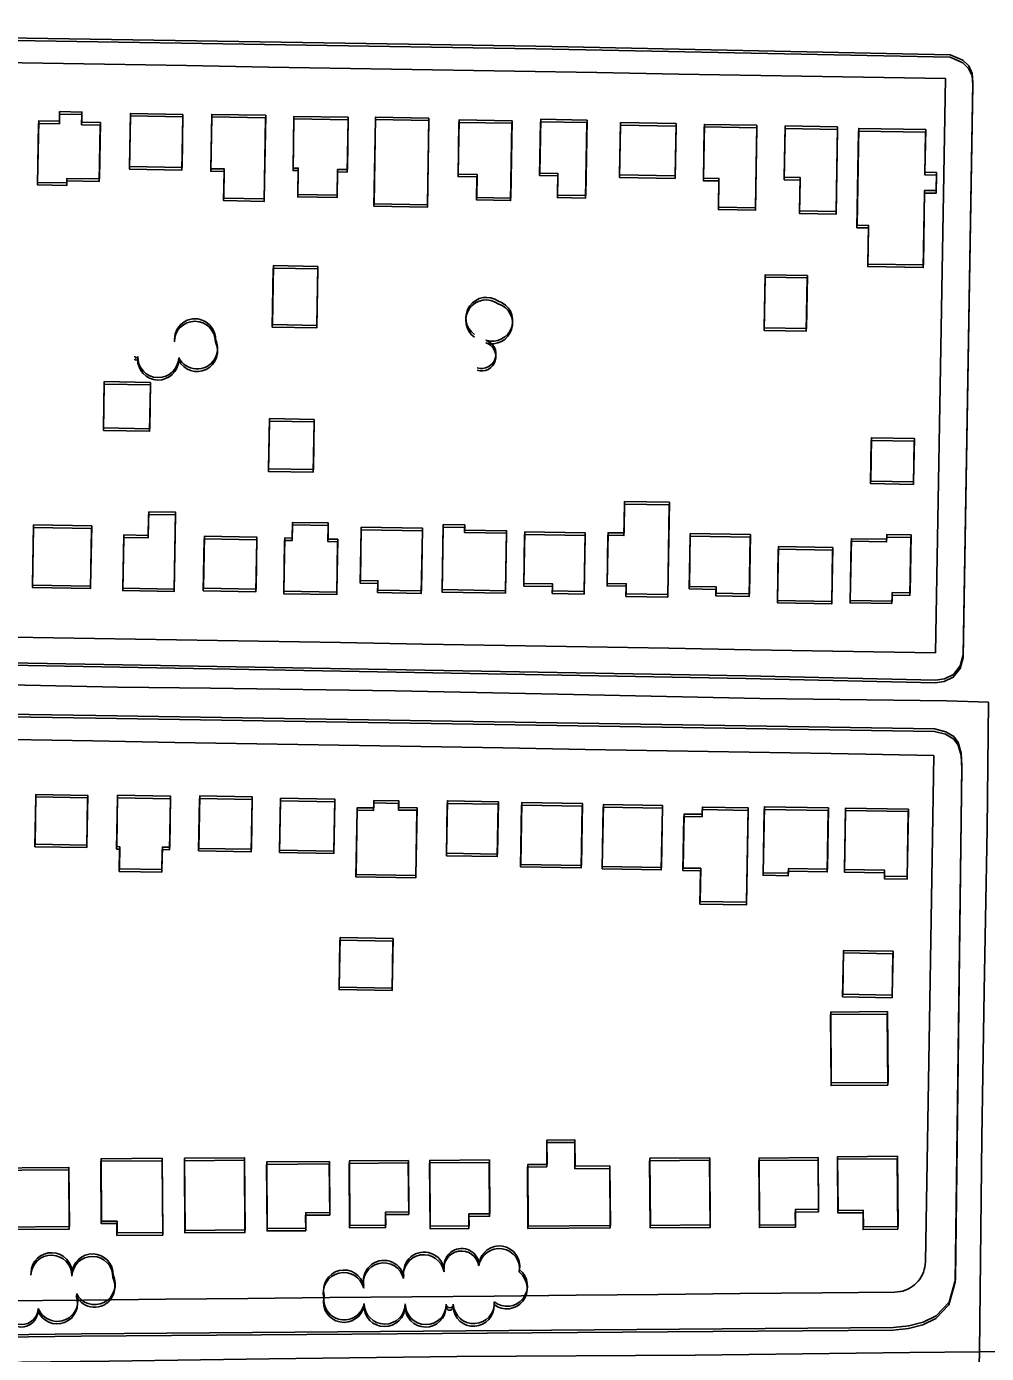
# Model space of a CAD drawing. Extents: x -25029 to 2274964, y -81170 to 687028.
# Drawn here: x 8100 to 8568, y -67376 to -66729 of the extents above; entities that cross this region are included whole.
import ezdxf

# ---------------------------------------------------------------- set-up
doc = ezdxf.new("R2010")
doc.units = 0
for name, color, linetype in [('81911BEA - RW_X_Fee_RW', 7, 'Continuous'), ('BLDG', 7, 'Continuous'), ('GE_X_CL_2000', 7, 'Continuous'), ('ROAD', 7, 'Continuous'), ('TREES', 7, 'Continuous')]:
    doc.layers.add(name, color=color, linetype=linetype)

msp = doc.modelspace()

# ---------------------------------------------------------------- linework, layer by layer
at = {"layer": '81911BEA - RW_X_Fee_RW'}
for p in [(8542.62, -67084.77), (8538.54, -67331.7)]:
    msp.add_line(p, (8540.63, -67204.58), dxfattribs=at)
for points in [[(7528.4, -66737.33), (7578.4, -66738.18), (7618.39, -66738.87), (7658.39, -66739.56), (7698.38, -66740.24), (7738.38, -66740.93), (7778.37, -66741.61), (7818.37, -66742.3), (7858.36, -66742.99), (7898.36, -66743.67), (7938.35, -66744.36), (7978.35, -66745.04), (8018.34, -66745.73), (8058.34, -66746.42), (8098.33, -66747.1), (8138.33, -66747.79)], [(8138.33, -66747.79), (8178.32, -66748.47), (8218.32, -66749.16), (8258.31, -66749.85), (8298.31, -66750.53), (8338.3, -66751.22), (8378.3, -66751.9), (8418.3, -66752.59), (8458.29, -66753.28), (8498.29, -66753.96), (8548.28, -66754.82)], [(8548.28, -66754.82), (8545.71, -66904.8), (8543.48, -67034.78)], [(8133.53, -67027.75), (8093.53, -67027.06), (8053.54, -67026.38), (8013.54, -67025.69), (7973.55, -67025), (7933.55, -67024.32), (7893.56, -67023.63), (7853.56, -67022.95), (7813.57, -67022.26), (7773.57, -67021.57), (7733.58, -67020.89), (7693.58, -67020.2), (7653.59, -67019.52), (7613.59, -67018.83), (7573.6, -67018.14), (7523.6, -67017.29)], [(8543.48, -67034.78), (8493.48, -67033.92), (8453.49, -67033.24), (8413.49, -67032.55), (8373.5, -67031.86), (8333.5, -67031.18), (8293.51, -67030.49), (8253.51, -67029.81), (8213.52, -67029.12), (8173.52, -67028.43), (8133.53, -67027.75)], [(8132.67, -67077.74), (8092.68, -67077.05), (8052.68, -67076.37), (8012.69, -67075.68), (7972.69, -67075), (7932.7, -67074.31), (7892.7, -67073.62), (7852.7, -67072.94), (7812.71, -67072.25), (7772.72, -67071.57), (7732.72, -67070.88), (7692.72, -67070.2), (7652.73, -67069.51), (7612.73, -67068.82), (7572.74, -67068.14), (7522.74, -67067.28)], [(8542.62, -67084.77), (8492.63, -67083.91), (8452.63, -67083.23), (8412.64, -67082.54), (8372.64, -67081.86), (8332.65, -67081.17), (8292.65, -67080.48), (8252.66, -67079.8), (8212.66, -67079.11), (8172.67, -67078.43), (8132.67, -67077.74)], [(8523.69, -67346.45), (8524.97, -67346.38), (8526.25, -67346.2), (8527.5, -67345.92), (8528.73, -67345.53), (8529.91, -67345.03), (8531.05, -67344.43), (8532.14, -67343.74), (8533.16, -67342.96), (8534.11, -67342.09), (8534.98, -67341.15), (8535.77, -67340.13), (8536.47, -67339.05), (8537.08, -67337.92), (8537.58, -67336.73), (8537.98, -67335.51), (8538.28, -67334.26), (8538.46, -67332.99), (8538.54, -67331.7)], [(8128.26, -67350.34), (8168.26, -67349.94), (8208.26, -67349.55), (8248.26, -67349.16), (8288.26, -67348.76), (8328.26, -67348.37), (8368.26, -67347.98), (8388.26, -67347.78), (8408.26, -67347.58), (8448.26, -67347.19), (8488.25, -67346.8), (8523.69, -67346.45)], [(7751.94, -67354.04), (7768.27, -67353.87), (7808.27, -67353.48), (7848.27, -67353.09), (7888.27, -67352.69), (7928.27, -67352.3), (7968.27, -67351.91), (8008.27, -67351.52), (8048.26, -67351.12), (8068.26, -67350.93), (8088.26, -67350.73), (8128.26, -67350.34)]]:
    msp.add_lwpolyline(points, dxfattribs=at)
at = {"layer": 'BLDG'}
for points in [[(8116.44, -66775.61), (8116.52, -66770.92), (8127.37, -66771.11), (8127.29, -66776.11), (8136.38, -66776.27), (8135.91, -66803.75), (8120.09, -66803.48), (8120.05, -66805.66), (8105.8, -66805.42), (8106.32, -66775.43)], [(8116.39, -66776.82), (8116.47, -66772.13), (8127.32, -66772.32), (8127.24, -66777.32), (8136.33, -66777.48), (8135.86, -66804.96), (8120.04, -66804.69), (8120, -66806.87), (8105.75, -66806.63), (8106.27, -66776.64)], [(8176.61, -66773.45), (8176.16, -66799.37), (8150.56, -66798.93), (8151.01, -66773)], [(8176.66, -66772.24), (8176.21, -66798.16), (8150.61, -66797.72), (8151.06, -66771.79)], [(8216.94, -66773.92), (8216.24, -66814.65), (8196.44, -66814.31), (8196.69, -66800.06), (8190.19, -66799.95), (8190.65, -66773.47)], [(8216.99, -66772.7), (8216.29, -66813.43), (8196.49, -66813.09), (8196.74, -66798.84), (8190.24, -66798.73), (8190.7, -66772.25)], [(8257.19, -66774.89), (8256.75, -66800.39), (8251.99, -66800.31), (8251.77, -66812.83), (8232.58, -66812.5), (8232.8, -66799.66), (8230.28, -66799.62), (8230.71, -66774.43)], [(8257.24, -66773.67), (8256.8, -66799.17), (8252.04, -66799.09), (8251.82, -66811.61), (8232.63, -66811.28), (8232.85, -66798.44), (8230.33, -66798.4), (8230.76, -66773.21)], [(8296.51, -66775.25), (8295.78, -66817.51), (8269.76, -66817.07), (8270.49, -66774.8)], [(8296.56, -66774.02), (8295.83, -66816.28), (8269.81, -66815.84), (8270.54, -66773.57)], [(8336.99, -66776.6), (8336.34, -66814.28), (8319.76, -66813.99), (8319.95, -66802.71), (8310.71, -66802.55), (8311.17, -66776.15)], [(8337.04, -66775.37), (8336.39, -66813.05), (8319.81, -66812.76), (8320, -66801.48), (8310.76, -66801.32), (8311.22, -66774.92)], [(8373.54, -66776.23), (8372.91, -66813.07), (8359.18, -66812.83), (8359.37, -66802.24), (8350.5, -66802.09), (8350.96, -66775.84)], [(8373.59, -66774.99), (8372.96, -66811.83), (8359.23, -66811.59), (8359.42, -66801), (8350.55, -66800.85), (8351.01, -66774.6)], [(8416.98, -66777.93), (8416.54, -66803.49), (8389.44, -66803.02), (8389.88, -66777.46)], [(8417.03, -66776.69), (8416.59, -66802.25), (8389.49, -66801.78), (8389.93, -66776.22)], [(8456.42, -66777.55), (8455.72, -66817.77), (8437.68, -66817.45), (8437.92, -66803.45), (8430.36, -66803.32), (8430.81, -66777.11)], [(8456.37, -66778.8), (8455.67, -66819.02), (8437.63, -66818.7), (8437.87, -66804.7), (8430.31, -66804.57), (8430.76, -66778.36)], [(8495.68, -66779.56), (8494.97, -66820.9), (8477.19, -66820.6), (8477.47, -66804.29), (8469.71, -66804.15), (8470.15, -66779.12)], [(8495.73, -66778.31), (8495.02, -66819.65), (8477.24, -66819.35), (8477.52, -66803.04), (8469.76, -66802.9), (8470.2, -66777.87)], [(8538.65, -66780.95), (8538.29, -66801.73), (8543.88, -66801.83), (8543.73, -66810.68), (8538.13, -66810.58), (8537.5, -66846.94), (8510.47, -66846.48), (8510.8, -66827.62), (8505.16, -66827.53), (8505.97, -66780.38)], [(8538.7, -66779.69), (8538.34, -66800.47), (8543.93, -66800.57), (8543.78, -66809.42), (8538.18, -66809.32), (8537.56, -66845.68), (8510.53, -66845.22), (8510.85, -66826.36), (8505.21, -66826.28), (8506.02, -66779.13)], [(8242.37, -66847.59), (8241.85, -66876.38), (8220.17, -66875.99), (8220.69, -66847.2)], [(8242.43, -66846.37), (8241.91, -66875.16), (8220.23, -66874.77), (8220.75, -66845.98)], [(8480.95, -66852.02), (8480.48, -66877.91), (8459.91, -66877.54), (8460.38, -66851.65)], [(8481.01, -66850.77), (8480.54, -66876.66), (8459.97, -66876.29), (8460.44, -66850.4)], [(8160.77, -66904.14), (8160.37, -66926.76), (8137.83, -66926.35), (8138.24, -66903.73)], [(8160.83, -66902.93), (8160.44, -66925.55), (8137.9, -66925.14), (8138.3, -66902.52)], [(8240.61, -66922.16), (8240.17, -66946.68), (8218.33, -66946.29), (8218.77, -66921.76)], [(8240.67, -66920.94), (8240.24, -66945.46), (8218.4, -66945.07), (8218.83, -66920.54)], [(8533.11, -66931.58), (8532.73, -66952.65), (8511.8, -66952.28), (8512.18, -66931.2)], [(8533.18, -66930.32), (8532.8, -66951.39), (8511.87, -66951.02), (8512.25, -66929.94)], [(8391.85, -66962.24), (8391.59, -66977.57), (8383.78, -66977.43), (8383.36, -67002.15), (8392.65, -67002.31), (8392.57, -67007.28), (8412.92, -67007.63), (8413.7, -66962.61)], [(8391.92, -66961), (8391.66, -66976.33), (8383.85, -66976.19), (8383.43, -67000.91), (8392.72, -67001.07), (8392.65, -67006.04), (8413, -67006.39), (8413.77, -66961.37)], [(8159.86, -66967.25), (8159.66, -66978.73), (8147.75, -66978.52), (8147.3, -67004.44), (8172.31, -67004.87), (8172.96, -66967.48)], [(8159.93, -66966.04), (8159.73, -66977.52), (8147.82, -66977.31), (8147.38, -67003.23), (8172.39, -67003.66), (8173.03, -66966.27)], [(8226.26, -66978.74), (8229.92, -66978.8), (8230.06, -66971.17), (8247.47, -66971.47), (8247.34, -66979.29), (8252.1, -66979.37), (8251.66, -67005.16), (8225.82, -67004.72)], [(8132.09, -66974.09), (8131.58, -67003.4), (8103.26, -67002.91), (8103.77, -66973.6)], [(8132.16, -66972.88), (8131.65, -67002.19), (8103.33, -67001.7), (8103.84, -66972.39)], [(8186.64, -67003.3), (8212.26, -67003.74), (8212.68, -66978.38), (8187.06, -66977.94)], [(8226.19, -66979.96), (8229.85, -66980.02), (8229.99, -66972.39), (8247.4, -66972.69), (8247.27, -66980.51), (8252.03, -66980.59), (8251.58, -67006.38), (8225.74, -67005.94)], [(8263.04, -67000.74), (8271.61, -67000.89), (8271.53, -67005.43), (8292.82, -67005.79), (8293.34, -66975.3), (8263.49, -66974.78)], [(8263.11, -66999.52), (8271.68, -66999.66), (8271.61, -67004.2), (8292.9, -67004.56), (8293.41, -66974.07), (8263.56, -66973.56)], [(8333.84, -67005.71), (8334.34, -66976.49), (8313.89, -66976.14), (8313.93, -66973.62), (8303.46, -66973.44), (8302.91, -67005.18)], [(8333.92, -67004.48), (8334.41, -66975.26), (8313.96, -66974.91), (8314, -66972.39), (8303.53, -66972.21), (8302.99, -67003.95)], [(8342.72, -67002.21), (8356.73, -67002.45), (8356.68, -67005.83), (8372.17, -67006.1), (8372.67, -66977.52), (8343.15, -66977.01)], [(8342.79, -67000.98), (8356.8, -67001.21), (8356.76, -67004.59), (8372.25, -67004.86), (8372.74, -66976.28), (8343.22, -66975.78)], [(8423.43, -67003.59), (8436.45, -67003.82), (8436.4, -67007.01), (8452.64, -67007.29), (8453.14, -66978.35), (8423.87, -66977.84)], [(8423.5, -67002.35), (8436.52, -67002.57), (8436.48, -67005.76), (8452.72, -67006.04), (8453.21, -66977.1), (8423.94, -66976.6)], [(8522.33, -67009.53), (8522.4, -67005.39), (8531.09, -67005.54), (8531.56, -66977.32), (8519.73, -66977.11), (8519.69, -66979.4), (8502.45, -66979.11), (8501.94, -67009.19)], [(8186.56, -67004.52), (8212.18, -67004.96), (8212.61, -66979.6), (8186.99, -66979.16)], [(8466.4, -67010.47), (8492.85, -67010.93), (8493.31, -66984.7), (8466.85, -66984.24)], [(8466.48, -67009.22), (8492.93, -67009.68), (8493.38, -66983.45), (8466.92, -66982.99)], [(8522.25, -67010.79), (8522.32, -67006.65), (8531.01, -67006.8), (8531.49, -66978.58), (8519.66, -66978.37), (8519.62, -66980.66), (8502.38, -66980.36), (8501.86, -67010.44)], [(8104.44, -67129.28), (8129.72, -67129.71), (8130.14, -67105.48), (8104.86, -67105.05)], [(8104.53, -67128.07), (8129.81, -67128.5), (8130.23, -67104.27), (8104.95, -67103.84)], [(8144.29, -67130.48), (8145.77, -67130.51), (8145.58, -67141.32), (8166.33, -67141.67), (8166.52, -67130.69), (8170.1, -67130.75), (8170.53, -67105.9), (8144.72, -67105.45)], [(8144.38, -67129.27), (8145.86, -67129.3), (8145.67, -67140.11), (8166.42, -67140.46), (8166.61, -67129.48), (8170.19, -67129.54), (8170.62, -67104.69), (8144.81, -67104.24)], [(8184.29, -67131.33), (8209.91, -67131.78), (8210.35, -67106.23), (8184.74, -67105.79)], [(8184.38, -67130.11), (8210, -67130.56), (8210.44, -67105.01), (8184.83, -67104.57)], [(8223.68, -67132.17), (8250.17, -67132.63), (8250.61, -67107.38), (8224.12, -67106.93)], [(8223.77, -67130.95), (8250.26, -67131.41), (8250.7, -67106.16), (8224.21, -67105.71)], [(8290.23, -67143.29), (8290.8, -67110.32), (8281.81, -67110.17), (8281.87, -67106.95), (8269.7, -67106.74), (8269.63, -67110.41), (8261.57, -67110.28), (8261.01, -67142.79)], [(8305.13, -67132.46), (8329.97, -67132.89), (8330.41, -67107.35), (8305.57, -67106.92)], [(8290.14, -67144.52), (8290.71, -67111.55), (8281.72, -67111.4), (8281.78, -67108.18), (8269.61, -67107.97), (8269.54, -67111.64), (8261.48, -67111.5), (8260.92, -67144.01)], [(8305.04, -67133.69), (8329.88, -67134.12), (8330.32, -67108.58), (8305.48, -67108.15)], [(8341.18, -67139.13), (8370.74, -67139.64), (8371.26, -67109.53), (8341.7, -67109.01)], [(8341.27, -67137.9), (8370.83, -67138.4), (8371.35, -67108.29), (8341.79, -67107.78)], [(8380.96, -67140.15), (8409.81, -67140.65), (8410.33, -67110.48), (8381.48, -67109.98)], [(8381.05, -67138.91), (8409.9, -67139.41), (8410.42, -67109.24), (8381.57, -67108.74)], [(8429.68, -67114.76), (8429.74, -67111.22), (8452.07, -67111.6), (8451.27, -67157.65), (8428.63, -67157.26), (8428.91, -67141.07), (8420.35, -67140.92), (8420.81, -67114.61)], [(8429.77, -67113.51), (8429.83, -67109.97), (8452.16, -67110.35), (8451.36, -67156.4), (8428.72, -67156.01), (8429, -67139.82), (8420.44, -67139.68), (8420.9, -67113.37)], [(8491.22, -67111.64), (8490.71, -67141.57), (8471.71, -67141.24), (8471.67, -67143.46), (8459.38, -67143.24), (8459.94, -67111.1)], [(8491.31, -67110.39), (8490.8, -67140.32), (8471.8, -67139.99), (8471.76, -67142.21), (8459.47, -67141.99), (8460.03, -67109.85)], [(8530.16, -67112.21), (8529.6, -67145.07), (8518.55, -67144.88), (8518.59, -67142.04), (8499.06, -67141.7), (8499.58, -67111.68)], [(8530.25, -67110.95), (8529.69, -67143.81), (8518.64, -67143.62), (8518.68, -67140.78), (8499.15, -67140.45), (8499.67, -67110.43)], [(8279, -67175.28), (8278.56, -67199.45), (8252.73, -67198.99), (8253.16, -67174.82)], [(8279.1, -67174.05), (8278.66, -67198.22), (8252.83, -67197.77), (8253.26, -67173.6)], [(8498.19, -67202.5), (8522.29, -67202.93), (8522.68, -67181.53), (8498.58, -67181.1)], [(8498.29, -67201.25), (8522.39, -67201.67), (8522.78, -67180.27), (8498.68, -67179.85)], [(8519.94, -67210.93), (8520.21, -67245.51), (8492.56, -67245.72), (8492.3, -67211.15)], [(8520.04, -67209.67), (8520.31, -67244.25), (8492.66, -67244.47), (8492.4, -67209.9)], [(8354.06, -67285.44), (8353.97, -67273.57), (8367.58, -67273.46), (8367.68, -67286.31), (8384.64, -67286.18), (8384.87, -67315.16), (8344.81, -67315.47), (8344.58, -67285.52)], [(8354.17, -67284.2), (8354.08, -67272.33), (8367.69, -67272.22), (8367.79, -67285.07), (8384.75, -67284.94), (8384.98, -67313.92), (8344.92, -67314.24), (8344.69, -67284.29)], [(8166.58, -67281.21), (8166.86, -67317.41), (8144.58, -67317.58), (8144.53, -67311.81), (8136.96, -67311.87), (8136.73, -67281.45)], [(8177.31, -67282.43), (8177.58, -67317.61), (8206.86, -67317.39), (8206.59, -67282.2)], [(8177.42, -67281.22), (8177.69, -67316.4), (8206.97, -67316.17), (8206.7, -67280.98)], [(8286.6, -67282.25), (8286.79, -67307.33), (8275.44, -67307.42), (8275.49, -67313.78), (8258.01, -67313.92), (8257.77, -67282.48)], [(8326.04, -67282.01), (8326.25, -67308.21), (8316.06, -67308.29), (8316.11, -67314.2), (8297.2, -67314.34), (8296.95, -67282.23)], [(8433.33, -67282.17), (8433.58, -67314.97), (8404.38, -67315.19), (8404.13, -67282.39)], [(8433.44, -67280.92), (8433.69, -67313.72), (8404.49, -67313.95), (8404.24, -67281.15)], [(8486.19, -67282.13), (8486.39, -67307.33), (8475.08, -67307.42), (8475.14, -67314.86), (8457.6, -67315), (8457.34, -67282.36)], [(8486.3, -67280.88), (8486.5, -67306.08), (8475.19, -67306.17), (8475.25, -67313.61), (8457.71, -67313.75), (8457.45, -67281.11)], [(8525.09, -67315.8), (8508.2, -67315.93), (8508.13, -67307.78), (8495.86, -67307.87), (8495.66, -67281.68), (8524.83, -67281.46)], [(8525.2, -67314.54), (8508.31, -67314.68), (8508.24, -67306.53), (8495.97, -67306.62), (8495.77, -67280.43), (8524.94, -67280.2)], [(8075.33, -67320.8), (8087.91, -67320.7), (8087.87, -67315.98), (8121.2, -67315.72), (8120.98, -67286.89), (8075.07, -67287.24)], [(8075.44, -67319.6), (8088.02, -67319.5), (8087.98, -67314.78), (8121.31, -67314.51), (8121.09, -67285.68), (8075.18, -67286.04)], [(8166.47, -67282.42), (8166.75, -67318.62), (8144.47, -67318.79), (8144.42, -67313.02), (8136.85, -67313.08), (8136.62, -67282.66)], [(8247.97, -67283.95), (8248.16, -67308.88), (8236.4, -67308.97), (8236.46, -67316.5), (8217.62, -67316.65), (8217.37, -67284.19)], [(8248.08, -67282.73), (8248.27, -67307.66), (8236.51, -67307.75), (8236.57, -67315.28), (8217.73, -67315.43), (8217.48, -67282.97)], [(8286.49, -67283.48), (8286.68, -67308.56), (8275.33, -67308.65), (8275.38, -67315.01), (8257.9, -67315.14), (8257.66, -67283.7)], [(8325.93, -67283.24), (8326.14, -67309.44), (8315.95, -67309.52), (8316, -67315.43), (8297.09, -67315.57), (8296.84, -67283.46)]]:
    msp.add_lwpolyline(points, close=True, dxfattribs=at)
at = {"layer": 'GE_X_CL_2000'}
for points in [[(7499.87, -67040.78), (7557.59, -67041.66), (7663.88, -67043.57), (7780.52, -67045.9), (7881.24, -67047.39), (8076.87, -67049.97), (8144.91, -67051.44), (8190.11, -67052.01), (8280.3, -67053.37), (8359.35, -67054.88), (8457.8, -67057.08), (8549.02, -67058.23), (8569.31, -67058.81)], [(8569.31, -67058.81), (8568.67, -67120.61), (8567.16, -67199.65), (8566.1, -67271.29), (8564.91, -67375.56)], [(8564.91, -67375.56), (8619.83, -67374.99), (8746.43, -67374.21), (8847.18, -67372.51), (8953.26, -67371.65), (9085.81, -67370.68), (9189.02, -67369.41), (9248.09, -67369.15)], [(7495.79, -67391.11), (7517.92, -67390.28), (7610.59, -67385.8), (7748.25, -67383.39), (7855.11, -67383.44), (7943.25, -67381.84), (8055.44, -67381.07), (8140.72, -67380.08), (8218.69, -67378.92), (8310.2, -67377.81), (8426.34, -67377.18), (8530.99, -67375.91), (8564.91, -67375.56)], [(8564.91, -67375.56), (8563.47, -67433.86), (8562.37, -67514.33), (8561.48, -67590.08), (8559.77, -67671.11)]]:
    msp.add_lwpolyline(points, dxfattribs=at)
at = {"layer": 'ROAD'}
for points in [[(7738.3, -66730.58), (8348.63, -66740.22), (8550.54, -66744.41), (8556.82, -66747.13), (8559.61, -66749.81), (8561.32, -66753.53), (8561.7, -66757.96), (8556.9, -67036.98), (8555.45, -67042.42), (8552.11, -67046.57), (8547.69, -67048.7), (8543.32, -67049.39), (8451.05, -67047.21), (8101.03, -67041.01), (7734.05, -67035.45)], [(7738.34, -66729.42), (8348.67, -66738.98), (8550.58, -66743.15), (8556.86, -66745.87), (8559.65, -66748.55), (8561.36, -66752.27), (8561.74, -66756.7), (8556.98, -67035.72), (8555.53, -67041.16), (8552.19, -67045.31), (8547.77, -67047.44), (8543.4, -67048.13), (8451.13, -67045.96), (8101.11, -67039.8), (7734.13, -67034.29)], [(7733.67, -67060.52), (8134.06, -67066.58), (8542.9, -67073.1), (8548.4, -67074.49), (8552.38, -67076.89), (8554.49, -67079.81), (8555.91, -67084.89), (8556.25, -67091.19), (8553.11, -67341.62), (8550.03, -67352.68), (8543.63, -67359.3), (8537.26, -67362.44), (8530.37, -67364.19), (8522.76, -67364.93), (8126.99, -67368.01), (7728.99, -67373.04)], [(7733.75, -67059.36), (8134.14, -67065.37), (8542.98, -67071.84), (8548.48, -67073.23), (8552.46, -67075.63), (8554.57, -67078.55), (8555.99, -67083.63), (8556.34, -67089.93), (8553.23, -67340.36), (8550.15, -67351.42), (8543.75, -67358.04), (8537.38, -67361.18), (8530.49, -67362.93), (8522.88, -67363.67), (8127.11, -67366.8), (7729.11, -67371.88)]]:
    msp.add_lwpolyline(points, dxfattribs=at)
at = {"layer": 'TREES'}
for centre, radius, start, end in [((8324.56, -66871.46), 10, 54.43706, 234.43706), ((8324.49, -66872.7), 10, 54.43006, 234.43006), ((8327.29, -66874.1), 10, 252.40316, 72.40316), ((8327.35, -66872.86), 10, 252.41016, 72.41016), ((8182.45, -66883.13), 10, 359.90212, 179.90212), ((8182.51, -66881.91), 10, 359.90912, 179.90912), ((8183.5, -66887.61), 10, 206.54404, 26.54404), ((8183.57, -66886.39), 10, 206.55104, 26.55104), ((8322.14, -66890.32), 7.02, 252.40316, 72.40316), ((8322.21, -66889.08), 7.02, 252.41016, 72.41016), ((8153.83, -66891.41), 0.739, 175.73388, 355.73388), ((8153.89, -66890.19), 0.739, 175.74088, 355.74088), ((8164.56, -66891.77), 10, 178.22681, 358.22681), ((8164.63, -66890.56), 10, 178.23381, 358.23381), ((8112.6, -67337.22), 10, 358.29251, 178.29251), ((8294.16, -67336.96), 10, 9.74169, 189.74169), ((8312.38, -67335.05), 8.61, 9.73469, 189.73469), ((8312.5, -67333.81), 8.61, 9.74169, 189.74169), ((8330.73, -67335.18), 10, 350.87863, 170.87863), ((8330.85, -67333.94), 10, 350.88563, 170.88563), ((8112.48, -67338.43), 10, 358.28551, 178.28551), ((8132.47, -67339.03), 10, 358.28551, 178.28551), ((8132.59, -67337.81), 10, 358.29251, 178.29251), ((8274.46, -67342.23), 10, 13.52453, 193.52453), ((8274.58, -67341), 10, 13.53153, 193.53153), ((8294.04, -67338.2), 10, 9.73469, 189.73469), ((8133.52, -67343.8), 10, 206.56705, 26.56705), ((8133.64, -67342.58), 10, 206.57405, 26.57405), ((8255.02, -67346.91), 10, 13.54136, 193.54136), ((8255.14, -67345.68), 10, 13.54836, 193.54836), ((8334.44, -67344.64), 10, 231.90173, 51.90173), ((8334.56, -67343.4), 10, 231.90873, 51.90873), ((8115.27, -67351.93), 10, 201.45835, 21.45835), ((8115.39, -67350.72), 10, 201.46535, 21.46535), ((8255.1, -67351.21), 10, 168.65445, 348.65445), ((8255.22, -67349.99), 10, 168.66145, 348.66145), ((8274.9, -67353.29), 10, 179.38738, 359.38738), ((8275.02, -67352.06), 10, 179.39438, 359.39438), ((8294.9, -67353.5), 10, 179.38738, 359.38738), ((8295.02, -67352.27), 10, 179.39438, 359.39438), ((8306.72, -67352.39), 1.7, 179.39438, 359.39438), ((8318.28, -67353.08), 10, 183.27068, 3.27068), ((8318.4, -67351.84), 10, 183.27768, 3.27768), ((8097.86, -67355.38), 8.11, 178.52723, 358.52723), ((8097.98, -67354.17), 8.11, 178.53423, 358.53423), ((8306.6, -67353.63), 1.7, 179.38738, 359.38738)]:
    msp.add_arc(centre, radius, start, end, dxfattribs=at)

doc.saveas('drawing.dxf')
